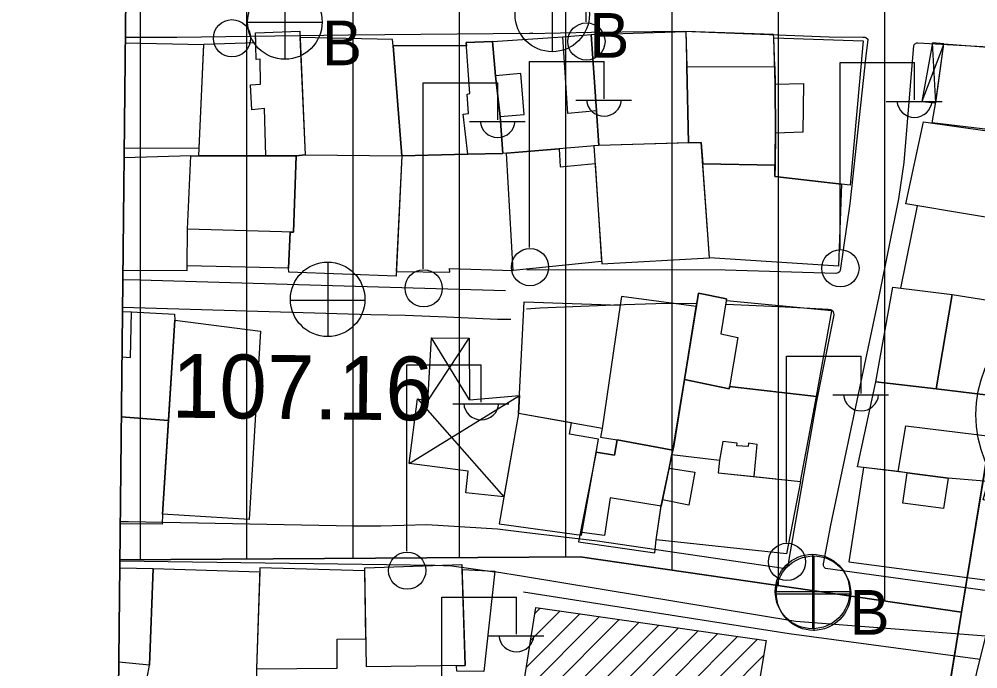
# Model space of a CAD drawing. Extents: x 417997 to 421451, y 4451742 to 4455216.
# Drawn here: x 419108.7 to 419198.9, y 4453119.1 to 4453180.2 of the extents above; entities that cross this region are included whole.
import ezdxf

# ---------------------------------------------------------------- set-up
doc = ezdxf.new("R2010")
doc.units = 0
for name, color, linetype in [('ADA', 7, 'Continuous'), ('ADAKENARI', 7, 'Continuous'), ('B_Mesken', 7, 'Continuous'), ('B_Okul', 7, 'Continuous'), ('B_Sundurma', 7, 'Continuous'), ('B_Tarama', 7, 'Continuous'), ('B_Teras', 7, 'Continuous'), ('KD_DAIRE', 7, 'Continuous'), ('PAFTALAMA', 7, 'Continuous'), ('PL_KON_MEV_350', 7, 'Continuous'), ('PL_SAY_ORTAOGRETIM', 7, 'Continuous'), ('S_Elektrik_Diregi', 7, 'Continuous'), ('S_Rogar_Kapagi', 7, 'Continuous'), ('S_Rogar_Kapagi_Buski', 7, 'Continuous'), ('Sinir_Duvar_tek_tarafa_ait', 7, 'Continuous'), ('SN_3_DERECE_KAYNAK_KORUMA', 7, 'Continuous'), ('TR_ORTAYOGUNKONUT', 7, 'Continuous'), ('Y_Kot_Noktasi', 7, 'Continuous'), ('Y_Lejant', 7, 'Continuous'), ('Yol_Sose', 7, 'Continuous')]:
    doc.layers.add(name, color=color, linetype=linetype)

msp = doc.modelspace()

# ---------------------------------------------------------------- linework, layer by layer
at = {"layer": 'ADA'}
for p, q in [((419118.18, 4453129.375), (419161.479, 4453129.666)), ((419118.18, 4453129.375), (419161.479, 4453129.666)), ((419161.479, 4453129.666), (419197.343, 4453124.46)), ((419161.479, 4453129.666), (419197.343, 4453124.46))]:
    msp.add_line(p, q, dxfattribs=at)
at = {"layer": 'ADAKENARI'}
for p, q in [((419212.192, 4453215.37), (419197.343, 4453124.46)), ((419212.192, 4453215.37), (419197.343, 4453124.46)), ((419197.343, 4453124.46), (419191.386, 4453087.989)), ((419197.343, 4453124.46), (419191.386, 4453087.989))]:
    msp.add_line(p, q, dxfattribs=at)
at = {"layer": 'B_Mesken'}
for points in [[(419125.618, 4453167.359), (419126.08, 4453177.875), (419130.964, 4453178.021), (419130.946, 4453178.932), (419135.101, 4453179.084), (419135.599, 4453167.453), (419134.758, 4453167.377), (419131.922, 4453167.372)], [(419162.497, 4453178.782), (419171.412, 4453179.05), (419171.654, 4453168.602), (419163.237, 4453168.337), (419162.993, 4453171.61)], [(419179.693, 4453178.458), (419179.642, 4453178.783), (419171.412, 4453179.05), (419171.489, 4453175.734), (419171.654, 4453168.602), (419172.861, 4453168.641), (419173.003, 4453166.634), (419179.795, 4453166.504), (419179.848, 4453169.511), (419179.81, 4453174.111), (419179.765, 4453175.783)], [(419143.884, 4453177.719), (419143.83, 4453178.303), (419135.126, 4453178.499), (419135.599, 4453167.453), (419144.696, 4453167.372)], [(419154.193, 4453167.604), (419153.941, 4453171.086), (419153.506, 4453174.894), (419153.223, 4453178.14), (419150.757, 4453178.024), (419150.778, 4453177.716), (419143.884, 4453177.719), (419144.696, 4453167.372), (419150.913, 4453167.519)], [(419153.506, 4453174.894), (419153.223, 4453178.14), (419159.831, 4453178.569), (419162.497, 4453178.782), (419162.993, 4453171.61), (419163.237, 4453168.337), (419154.193, 4453167.604), (419153.941, 4453171.086)], [(419179.81, 4453174.111), (419179.693, 4453178.458), (419188.08, 4453178.174), (419186.852, 4453164.614), (419179.776, 4453165.437), (419179.848, 4453169.511)], [(419194.577, 4453170.462), (419194.921, 4453172.465), (419195.664, 4453177.916), (419211.864, 4453176.694), (419212.135, 4453170.313), (419210.224, 4453170.539), (419209.703, 4453168.671)], [(419192.103, 4453162.849), (419193.754, 4453170.579), (419205.952, 4453168.838), (419204.054, 4453160.851)], [(419162.766, 4453168.299), (419163.498, 4453157.232), (419173.629, 4453157.777), (419172.861, 4453168.641), (419163.237, 4453168.337)], [(419134.21, 4453160.196), (419134.044, 4453156.812), (419124.513, 4453157.023), (419124.534, 4453160.482), (419124.853, 4453167.358), (419134.758, 4453167.377), (419134.53, 4453160.187)], [(419144.696, 4453167.372), (419144.161, 4453156.05), (419134.062, 4453156.422), (419134.044, 4453156.812), (419134.21, 4453160.196), (419134.53, 4453160.187), (419134.758, 4453167.377), (419135.599, 4453167.453)], [(419144.182, 4453156.511), (419149.211, 4453156.435), (419149.198, 4453156.765), (419155.167, 4453156.581), (419154.546, 4453167.633), (419154.193, 4453167.604), (419150.913, 4453167.519), (419144.696, 4453167.372)], [(419159.577, 4453166.343), (419162.874, 4453166.66), (419163.485, 4453157.437), (419155.167, 4453156.581), (419154.546, 4453167.633), (419159.482, 4453168.033)], [(419186.06, 4453164.706), (419185.754, 4453156.997), (419173.629, 4453157.777), (419173.003, 4453166.634), (419179.795, 4453166.504), (419179.776, 4453165.437)], [(419189.282, 4453146.126), (419190.857, 4453155.023), (419196.437, 4453154.342), (419194.95, 4453145.458)], [(419165.36, 4453154.136), (419165.231, 4453153.324), (419163.528, 4453141.734), (419163.386, 4453140.925), (419164.966, 4453140.658), (419170.188, 4453139.699), (419171.272, 4453146.355), (419172.39, 4453153.203)], [(419183.705, 4453144.746), (419185.148, 4453152.798), (419175.217, 4453153.751), (419175.246, 4453153.929), (419172.596, 4453154.461), (419171.272, 4453146.355), (419175.49, 4453145.457), (419175.526, 4453145.673), (419183.705, 4453144.746)], [(419194.95, 4453145.458), (419196.437, 4453154.342), (419202.556, 4453153.374), (419200.865, 4453144.745)], [(419156.201, 4453153.657), (419165.231, 4453153.324), (419163.528, 4453141.734), (419155.677, 4453143.154)], [(419131.424, 4453150.888), (419130.354, 4453133.175), (419122.195, 4453133.671), (419123.358, 4453151.913)], [(419182.199, 4453136.762), (419183.705, 4453144.746), (419175.526, 4453145.673), (419175.49, 4453145.457), (419171.272, 4453146.355), (419170.271, 4453140.099), (419170.271, 4453140.099), (419170.104, 4453139.294), (419174.572, 4453138.748), (419174.436, 4453137.564), (419177.818, 4453137.215)], [(419189.282, 4453146.126), (419194.95, 4453145.458), (419200.865, 4453144.745), (419204.524, 4453144.421), (419204.326, 4453143.785), (419202.849, 4453135.006), (419202.632, 4453134.315), (419199.375, 4453135.015), (419199.822, 4453136.756), (419196.075, 4453137.075), (419192.232, 4453137.569), (419191.36, 4453137.674), (419188.124, 4453138.063), (419187.547, 4453138.143)], [(419155.677, 4453143.154), (419153.847, 4453132.778), (419161.588, 4453131.707), (419163.196, 4453140.732), (419160.482, 4453141.212), (419160.658, 4453142.253)], [(419170.188, 4453139.699), (419164.966, 4453140.658), (419164.684, 4453139.227), (419162.98, 4453139.519), (419161.325, 4453131.076), (419168.491, 4453130.038), (419168.611, 4453131.271), (419169.094, 4453134.435), (419169.215, 4453135.028), (419169.835, 4453138.005), (419170.104, 4453139.294)], [(419180.862, 4453129.932), (419168.611, 4453131.271), (419169.101, 4453134.483), (419169.835, 4453138.005), (419170.104, 4453139.294), (419174.572, 4453138.748), (419174.436, 4453137.564), (419182.199, 4453136.762)], [(419196.075, 4453137.075), (419192.232, 4453137.569), (419188.124, 4453138.063), (419186.724, 4453129.186), (419200.475, 4453127.366), (419202.632, 4453134.315), (419199.375, 4453135.015), (419199.822, 4453136.756)], [(419121.334, 4453128.57), (419131.335, 4453128.239), (419131.039, 4453119.147), (419131.041, 4453118.11), (419124.988, 4453118.148), (419120.767, 4453118.297), (419120.964, 4453119.488)], [(419141.225, 4453128.359), (419131.348, 4453128.637), (419131.039, 4453119.147), (419138.608, 4453119.2), (419138.621, 4453121.935), (419141.331, 4453121.944)], [(419141.22, 4453128.626), (419150.356, 4453128.938), (419150.656, 4453119.432), (419141.374, 4453119.313)], [(419150.371, 4453128.486), (419153.445, 4453128.323), (419152.416, 4453118.892), (419149.87, 4453118.926), (419149.848, 4453119.421), (419150.656, 4453119.432)], [(419203.133, 4453110.623), (419196.915, 4453111.322), (419199.711, 4453122.591), (419204.582, 4453122.108)]]:
    msp.add_lwpolyline(points, close=True, dxfattribs=at)
for points in [[(419118.596, 4453168.123), (419125.65, 4453168.091), (419126.078, 4453177.816), (419118.702, 4453177.963)], [(419118.473, 4453156.607), (419124.521, 4453156.585), (419124.513, 4453157.023), (419124.534, 4453160.482), (419124.853, 4453167.358), (419118.586, 4453167.201)], [(419118.432, 4453152.74), (419119.27, 4453152.692), (419123.339, 4453152.477), (419123.358, 4453151.913), (419122.758, 4453142.493), (419118.325, 4453142.82)], [(419118.325, 4453142.82), (419122.758, 4453142.493), (419122.195, 4453133.671), (419122.176, 4453132.73), (419118.218, 4453132.765)], [(419118.173, 4453128.621), (419121.334, 4453128.57), (419120.964, 4453119.488), (419118.078, 4453119.75)]]:
    msp.add_lwpolyline(points, dxfattribs=at)
at = {"layer": 'B_Okul'}
msp.add_lwpolyline([(419156.028, 4453116.781), (419157.304, 4453124.901), (419178.962, 4453121.807), (419176.383, 4453106.465), (419155.945, 4453109.073), (419154.839, 4453109.214), (419156.027, 4453116.775)], close=True, dxfattribs=at)
at = {"layer": 'B_Sundurma'}
for p, q in [((419195.664, 4453177.916), (419193.6, 4453172.484)), ((419194.901, 4453172.349), (419194.589, 4453177.994)), ((419147.142, 4453144.347), (419151.049, 4453150.226)), ((419151.058, 4453144.426), (419147.483, 4453150.265)), ((419145.382, 4453138.453), (419155.761, 4453144.837)), ((419146.175, 4453144.507), (419154.295, 4453135.321))]:
    msp.add_line(p, q, dxfattribs=at)
for points in [[(419194.901, 4453172.349), (419195.664, 4453177.916), (419194.589, 4453177.994), (419193.6, 4453172.484)], [(419154.295, 4453135.321), (419150.705, 4453135.689), (419150.926, 4453137.735), (419145.382, 4453138.453), (419146.175, 4453144.507), (419147.142, 4453144.347), (419147.483, 4453150.265), (419151.049, 4453150.226), (419151.058, 4453144.426), (419155.761, 4453144.837), (419155.677, 4453143.154)]]:
    msp.add_lwpolyline(points, close=True, dxfattribs=at)
at = {"layer": 'B_Tarama'}
for p, q in [((419156.028, 4453116.781), (419163.292, 4453124.045)), ((419156.423, 4453119.298), (419161.436, 4453124.311)), ((419156.819, 4453121.815), (419159.58, 4453124.576)), ((419157.214, 4453124.332), (419157.723, 4453124.841)), ((419155.959, 4453110.348), (419168.861, 4453123.25)), ((419155.982, 4453112.493), (419167.005, 4453123.515)), ((419156.005, 4453114.637), (419165.148, 4453123.78)), ((419156.708, 4453108.976), (419170.717, 4453122.985)), ((419166.242, 4453116.389), (419172.573, 4453122.72)), ((419168.53, 4453116.555), (419174.429, 4453122.455)), ((419164.233, 4453108.015), (419178.142, 4453121.924)), ((419169.336, 4453115.24), (419176.286, 4453122.19)), ((419166.114, 4453107.775), (419178.723, 4453120.385))]:
    msp.add_line(p, q, dxfattribs=at)
at = {"layer": 'B_Teras'}
for points in [[(419131.922, 4453167.372), (419131.788, 4453171.827), (419130.604, 4453171.712), (419130.471, 4453174.058), (419131.419, 4453174.111), (419131.395, 4453176.45), (419130.994, 4453176.429), (419130.946, 4453178.932), (419135.101, 4453179.084), (419135.599, 4453167.453), (419134.758, 4453167.377)], [(419154.193, 4453167.604), (419150.913, 4453167.519), (419150.455, 4453171.3), (419150.967, 4453171.344), (419150.856, 4453173.181), (419151.088, 4453173.25), (419150.757, 4453178.024), (419153.223, 4453178.14), (419153.506, 4453174.894), (419153.941, 4453171.086)], [(419159.831, 4453178.569), (419162.497, 4453178.782), (419162.993, 4453171.61), (419160.327, 4453171.347)], [(419171.489, 4453175.734), (419179.765, 4453175.783), (419179.81, 4453174.111), (419179.848, 4453169.511), (419179.795, 4453166.504), (419173.003, 4453166.634), (419172.861, 4453168.641), (419171.654, 4453168.602)], [(419153.941, 4453171.086), (419156.21, 4453171.265), (419155.902, 4453175.116), (419153.506, 4453174.894)], [(419179.848, 4453169.511), (419179.81, 4453174.111), (419182.477, 4453174.161), (419182.417, 4453169.599)], [(419124.853, 4453167.358), (419134.758, 4453167.377), (419134.53, 4453160.187), (419124.534, 4453160.482)], [(419171.272, 4453146.355), (419172.596, 4453154.461), (419175.246, 4453153.929), (419174.713, 4453150.646), (419176.31, 4453150.301), (419175.49, 4453145.457)], [(419199.822, 4453136.756), (419196.075, 4453137.075), (419192.232, 4453137.569), (419191.36, 4453137.674), (419192.099, 4453141.995), (419200.525, 4453140.957), (419200.034, 4453136.728)], [(419162.98, 4453139.519), (419164.684, 4453139.227), (419164.966, 4453140.658), (419170.188, 4453139.699), (419170.104, 4453139.294), (419169.215, 4453135.028), (419169.094, 4453134.435), (419164.288, 4453135.198), (419163.772, 4453131.685), (419161.63, 4453131.938)], [(419177.818, 4453137.215), (419178.116, 4453140.232), (419177.314, 4453140.364), (419177.267, 4453140.035), (419176.201, 4453140.107), (419176.247, 4453140.354), (419174.883, 4453140.525), (419174.572, 4453138.748), (419174.436, 4453137.564)], [(419169.215, 4453135.028), (419169.835, 4453138.005), (419172.249, 4453137.613), (419171.69, 4453134.518)], [(419191.8, 4453134.715), (419192.232, 4453137.569), (419196.075, 4453137.075), (419195.647, 4453134.217)]]:
    msp.add_lwpolyline(points, close=True, dxfattribs=at)
msp.add_lwpolyline([(419118.386, 4453148.474), (419119.181, 4453148.423), (419119.27, 4453152.692), (419123.339, 4453152.477), (419123.358, 4453151.913), (419122.758, 4453142.493), (419118.325, 4453142.82)], dxfattribs=at)
at = {"layer": 'KD_DAIRE'}
msp.add_circle((419209.672, 4453143.035), 11, dxfattribs=at)
msp.add_circle((419209.672, 4453143.035), 11, dxfattribs=at)
at = {"layer": 'PAFTALAMA'}
msp.add_line((419138.441, 4455021.891), (419108.72, 4452245.779), dxfattribs=at)
msp.add_line((419138.441, 4455021.891), (419108.72, 4452245.779), dxfattribs=at)
at = {"layer": 'PL_KON_MEV_350'}
msp.add_line((419119.319, 4453235.776), (419118.18, 4453129.375), dxfattribs=at)
msp.add_lwpolyline([(419118.18, 4453129.375), (419161.479, 4453129.666), (419197.343, 4453124.46), (419212.192, 4453215.37), (419203.952, 4453226.954), (419171.153, 4453232.663), (419167.104, 4453233.325), (419163.042, 4453233.904), (419158.97, 4453234.399), (419154.888, 4453234.811), (419150.798, 4453235.139), (419146.703, 4453235.383), (419142.604, 4453235.543), (419138.502, 4453235.618), (419119.319, 4453235.776)], dxfattribs=at)
at = {"layer": 'PL_SAY_ORTAOGRETIM'}
msp.add_line((419118.18, 4453129.375), (419117.291, 4453046.386), dxfattribs=at)
msp.add_line((419118.18, 4453129.375), (419117.291, 4453046.386), dxfattribs=at)
msp.add_lwpolyline([(419117.291, 4453046.386), (419139.075, 4453044.969), (419154.645, 4453036.476), (419183.327, 4453070.477), (419191.386, 4453087.989), (419197.343, 4453124.46), (419161.479, 4453129.666), (419118.18, 4453129.375)], dxfattribs=at)
msp.add_lwpolyline([(419117.291, 4453046.386), (419139.075, 4453044.969), (419154.645, 4453036.476), (419183.327, 4453070.477), (419191.386, 4453087.989), (419197.343, 4453124.46), (419161.479, 4453129.666), (419118.18, 4453129.375)], dxfattribs=at)
at = {"layer": 'S_Elektrik_Diregi'}
for p, q in [((419162.024, 4453179.961), (419162.024, 4453197.461)), ((419156.714, 4453158.742), (419156.714, 4453176.242)), ((419156.714, 4453176.242), (419163.714, 4453176.242)), ((419163.714, 4453172.742), (419163.714, 4453176.242)), ((419185.906, 4453158.636), (419185.906, 4453176.136)), ((419185.906, 4453176.136), (419192.906, 4453176.136)), ((419192.906, 4453172.636), (419192.906, 4453176.136)), ((419146.714, 4453156.75), (419146.714, 4453174.25)), ((419146.714, 4453174.25), (419153.714, 4453174.25)), ((419153.714, 4453170.75), (419153.714, 4453174.25)), ((419161.054, 4453172.602), (419166.304, 4453172.602)), ((419190.246, 4453172.496), (419195.496, 4453172.496)), ((419151.054, 4453170.61), (419156.304, 4453170.61)), ((419180.884, 4453131.026), (419180.884, 4453148.526)), ((419180.884, 4453148.526), (419187.884, 4453148.526)), ((419187.884, 4453145.026), (419187.884, 4453148.526)), ((419145.169, 4453130.204), (419145.169, 4453147.704)), ((419145.169, 4453147.704), (419152.169, 4453147.704)), ((419152.169, 4453144.204), (419152.169, 4453147.704)), ((419185.224, 4453144.886), (419190.474, 4453144.886)), ((419149.509, 4453144.064), (419154.759, 4453144.064)), ((419148.474, 4453108.382), (419148.474, 4453125.882)), ((419148.474, 4453125.882), (419155.474, 4453125.882)), ((419155.474, 4453122.382), (419155.474, 4453125.882)), ((419152.814, 4453122.242), (419158.064, 4453122.242))]:
    msp.add_line(p, q, dxfattribs=at)
for centre in [(419128.728, 4453178.432), (419162.06, 4453178.126), (419156.75, 4453156.906), (419185.942, 4453156.801), (419146.75, 4453154.915), (419180.92, 4453129.191), (419145.205, 4453128.368)]:
    msp.add_circle(centre, 1.75, dxfattribs=at)
for centre in [(419163.715, 4453172.755), (419192.907, 4453172.649), (419153.714, 4453170.763), (419187.885, 4453145.039), (419152.17, 4453144.216), (419155.475, 4453122.395)]:
    msp.add_arc(centre, 1.658, 184.83843, 355.14641, dxfattribs=at)
at = {"layer": 'S_Rogar_Kapagi'}
for p, q in [((419137.78, 4453150.35), (419137.78, 4453157.35)), ((419134.21, 4453153.815), (419141.21, 4453153.815)), ((419183.466, 4453122.719), (419183.466, 4453129.719)), ((419179.896, 4453126.184), (419186.896, 4453126.184))]:
    msp.add_line(p, q, dxfattribs=at)
for centre in [(419137.727, 4453153.879), (419183.413, 4453126.248)]:
    msp.add_circle(centre, 3.5, dxfattribs=at)
at = {"layer": 'S_Rogar_Kapagi_Buski'}
for p, q in [((419158.845, 4453184.164), (419158.845, 4453177.164)), ((419133.705, 4453183.454), (419133.705, 4453176.454)), ((419130.205, 4453179.954), (419137.205, 4453179.954)), ((419183.315, 4453129.904), (419183.315, 4453122.904)), ((419179.815, 4453126.404), (419186.815, 4453126.404))]:
    msp.add_line(p, q, dxfattribs=at)
for centre in [(419158.845, 4453180.664), (419133.705, 4453179.954), (419183.315, 4453126.404)]:
    msp.add_circle(centre, 3.5, dxfattribs=at)
at = {"layer": 'Sinir_Duvar_tek_tarafa_ait'}
for points in [[(419191.615, 4453154.93), (419193.202, 4453162.666)], [(419156.13, 4453126.365), (419156.131, 4453126.365)], [(419156.131, 4453126.365), (419156.133, 4453126.365)], [(419156.133, 4453126.365), (419181.114, 4453122.466), (419199.079, 4453120.044)]]:
    msp.add_lwpolyline(points, dxfattribs=at)
at = {"layer": 'SN_3_DERECE_KAYNAK_KORUMA'}
msp.add_line((419126.495, 4453906.073), (419108.72, 4452245.779), dxfattribs=at)
msp.add_line((419126.495, 4453906.073), (419108.72, 4452245.779), dxfattribs=at)
at = {"layer": 'TR_ORTAYOGUNKONUT'}
for p, q in [((419120.129, 4453129.388), (419120.129, 4453235.77)), ((419120.129, 4453129.388), (419120.129, 4453235.77)), ((419130.129, 4453129.455), (419130.129, 4453235.687)), ((419130.129, 4453129.455), (419130.129, 4453235.687)), ((419140.129, 4453129.523), (419140.129, 4453235.588)), ((419140.129, 4453129.523), (419140.129, 4453235.588)), ((419150.129, 4453129.59), (419150.129, 4453235.179)), ((419150.129, 4453129.59), (419150.129, 4453235.179)), ((419160.129, 4453129.657), (419160.129, 4453234.258)), ((419160.129, 4453129.657), (419160.129, 4453234.258)), ((419170.129, 4453128.41), (419170.129, 4453232.83)), ((419170.129, 4453128.41), (419170.129, 4453232.83)), ((419180.129, 4453126.959), (419180.129, 4453231.1)), ((419180.129, 4453126.959), (419180.129, 4453231.1)), ((419190.129, 4453125.507), (419190.129, 4453229.36)), ((419190.129, 4453125.507), (419190.129, 4453229.36))]:
    msp.add_line(p, q, dxfattribs=at)
at = {"layer": 'Y_Lejant'}
msp.add_lwpolyline([(419138.442, 4455021.89), (421266.409, 4454999.402), (421237.471, 4452223.294), (419108.722, 4452245.778)], close=True, dxfattribs=at)
at = {"layer": 'Yol_Sose'}
for points in [[(419171.166, 4453179.094), (419184.873, 4453178.578), (419188.055, 4453178.537), (419188.228, 4453178.53), (419188.341, 4453178.499), (419188.512, 4453178.34), (419188.527, 4453178.298), (419188.527, 4453178.298), (419188.342, 4453176.762), (419186.843, 4453162.85), (419185.927, 4453156.602), (419185.87, 4453156.459), (419185.726, 4453156.373), (419185.506, 4453156.31), (419175.104, 4453156.611), (419156.457, 4453156.651)], [(419162.541, 4453178.997), (419171.166, 4453179.094)], [(419156.693, 4453178.892), (419139.696, 4453178.728), (419123.555, 4453178.5), (419118.707, 4453178.488)], [(419156.692, 4453178.883), (419156.693, 4453178.883)], [(419156.695, 4453178.892), (419156.693, 4453178.892)], [(419156.693, 4453178.883), (419156.695, 4453178.883)], [(419156.695, 4453178.883), (419162.541, 4453178.997)], [(419157.03, 4453178.896), (419156.695, 4453178.892)], [(419185.04, 4453132.645), (419186.968, 4453141.697), (419189.572, 4453154.158), (419191.426, 4453163.325), (419191.924, 4453166.741), (419192.854, 4453177.75), (419192.923, 4453177.874), (419193.143, 4453177.992), (419193.23, 4453177.995), (419211.528, 4453176.961), (419212.204, 4453176.928), (419212.352, 4453176.876), (419212.456, 4453176.736), (419212.544, 4453176.446), (419212.53, 4453173.362)], [(419156.455, 4453156.651), (419156.454, 4453156.651)], [(419156.457, 4453156.651), (419156.455, 4453156.651)], [(419118.464, 4453155.75), (419120.081, 4453155.716), (419138.188, 4453155.169), (419154.446, 4453154.715)], [(419118.436, 4453153.136), (419141.779, 4453152.438), (419145.014, 4453152.386), (419148.906, 4453152.241), (419153.705, 4453152.017)], [(419156.415, 4453152.994), (419156.416, 4453152.994)], [(419156.416, 4453152.994), (419156.418, 4453152.994)], [(419156.418, 4453152.994), (419157.682, 4453153.07), (419164.623, 4453153.356), (419169.592, 4453153.531), (419172.438, 4453153.492)], [(419175.161, 4453153.411), (419180.189, 4453153.202), (419184.801, 4453152.962), (419185.037, 4453152.927), (419185.228, 4453152.79), (419185.302, 4453152.616), (419185.324, 4453152.426), (419183.657, 4453144.145)], [(419153.705, 4453152.017), (419154.948, 4453152.025)], [(419183.657, 4453144.145), (419181.101, 4453129.417), (419181.025, 4453128.964), (419180.896, 4453128.716), (419180.6, 4453128.562), (419163.099, 4453131.131), (419156.193, 4453131.967)], [(419211.76, 4453135.2), (419211.654, 4453127.833), (419211.618, 4453125.98), (419211.576, 4453125.79), (419211.461, 4453125.601), (419211.168, 4453125.424), (419211.125, 4453125.409), (419200.676, 4453126.35), (419184.548, 4453128.582), (419184.422, 4453128.678), (419184.337, 4453128.826), (419184.346, 4453129.004), (419185.04, 4453132.645)], [(419140.167, 4453132.561), (419119.009, 4453132.964), (419118.22, 4453132.964)], [(419156.19, 4453131.968), (419153.683, 4453132.271), (419147.038, 4453132.66), (419142.716, 4453132.558), (419140.167, 4453132.561)], [(419156.191, 4453131.967), (419156.19, 4453131.968)], [(419156.193, 4453131.967), (419156.191, 4453131.967)], [(419118.18, 4453129.278), (419147.804, 4453128.891), (419149.399, 4453128.805), (419153.42, 4453128.268)], [(419156.145, 4453127.817), (419153.42, 4453128.268)], [(419156.146, 4453127.817), (419156.145, 4453127.817)], [(419156.148, 4453127.816), (419156.146, 4453127.817)], [(419199.615, 4453122.206), (419181.742, 4453123.583), (419156.148, 4453127.816)]]:
    msp.add_lwpolyline(points, dxfattribs=at)

# ---------------------------------------------------------------- texts
at = {"layer": 'S_Rogar_Kapagi_Buski'}
for p in [(419137.205, 4453175.89), (419162.345, 4453176.6), (419186.815, 4453122.339)]:
    msp.add_text('B', height=4.2, dxfattribs=at).set_placement(p)
at = {"layer": 'Y_Kot_Noktasi'}
msp.add_text('107.16 ', height=6, rotation=359.35035, dxfattribs=at).set_placement((419123.051, 4453142.76))

doc.saveas('drawing.dxf')
